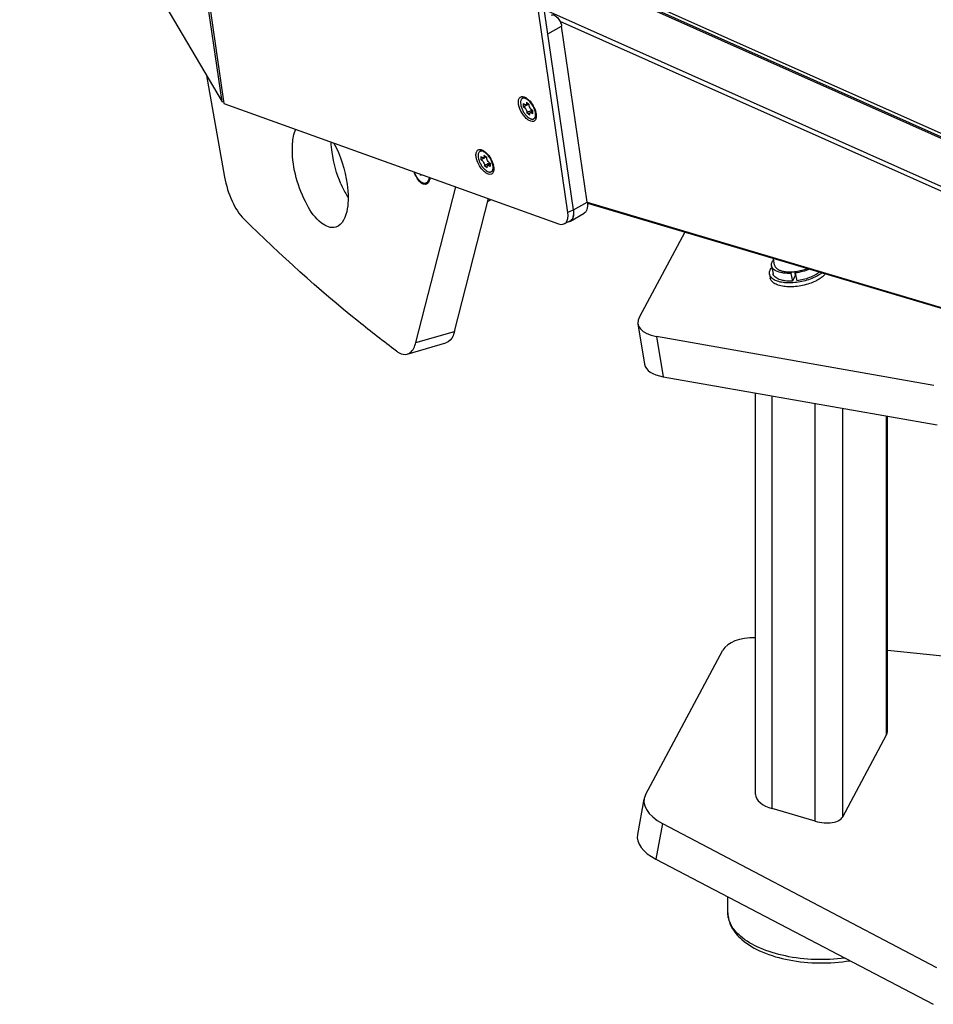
# Model space of a CAD drawing. Header units: millimetres. Extents: x 0 to 420, y 0 to 297.
# Tile 306 of 514: x 306 to 327, y 138 to 160. Entities that reach past the tile are written whole.
import ezdxf

# ---------------------------------------------------------------- set-up
doc = ezdxf.new("R2010")
doc.units = ezdxf.units.MM
doc.header["$LTSCALE"] = 23.1
doc.layers.get('0').update_dxf_attribs({"linetype": 'CONTINUOUS'})
doc.layers.add('02___PRT_ALL_AXES', color=7, linetype='CONTINUOUS')
doc.layers.add('AXES', color=7, linetype='CONTINUOUS')

msp = doc.modelspace()

# ---------------------------------------------------------------- linework, layer by layer
at = {"color": 7, "linetype": 'Continuous'}
for p, q in [((318.4637, 155.8086), (315.4398, 176.5728)), ((318.5938, 155.8672), (315.5704, 176.6277)), ((310.7253, 158.2829), (308.1927, 175.6952)), ((308.2202, 175.6735), (310.764, 158.2515)), ((306.1926, 165.9999), (310.7253, 158.2829)), ((317.7548, 161.6281), (342.9502, 150.3753)), ((342.616, 150.4458), (317.7665, 161.5476)), ((318.0195, 159.8105), (318.3246, 159.9842)), ((318.8989, 156.0409), (318.3246, 159.9842)), ((310.3771, 158.8757), (310.7812, 156.6025)), ((317.4683, 158.3731), (317.4454, 158.36)), ((310.7253, 158.2829), (310.758, 158.2931)), ((310.764, 158.2515), (318.2559, 155.5551)), ((317.4743, 158.17), (317.4713, 158.248)), ((317.5247, 158.2218), (317.5831, 158.2437)), ((317.5364, 158.2782), (317.6025, 158.2293)), ((317.5787, 158.2313), (317.5754, 158.2294)), ((317.6117, 157.99), (317.5457, 158.0389)), ((317.6181, 158.0434), (317.6742, 158.0884)), ((317.6738, 158.0982), (317.6768, 158.0202)), ((317.7256, 157.9212), (317.7027, 157.9081)), ((316.518, 157.1877), (316.4951, 157.1746)), ((316.5241, 156.9846), (316.5211, 157.0626)), ((316.5744, 157.0364), (316.6328, 157.0583)), ((316.5862, 157.0928), (316.6522, 157.0439)), ((316.6284, 157.0459), (316.6251, 157.044)), ((316.6614, 156.8046), (316.5954, 156.8535)), ((316.6678, 156.858), (316.7239, 156.903)), ((316.7235, 156.9128), (316.7265, 156.8348)), ((315.1782, 156.6386), (315.1585, 156.6553)), ((315.16, 156.6671), (315.1633, 156.6682)), ((315.1625, 156.6608), (315.1738, 156.6644)), ((315.1822, 156.644), (315.1625, 156.6608)), ((315.1822, 156.644), (315.1825, 156.6442)), ((315.1823, 156.6439), (315.1822, 156.644)), ((315.1826, 156.6437), (315.1823, 156.6439)), ((315.1825, 156.6441), (315.1824, 156.6428)), ((316.7753, 156.7358), (316.7524, 156.7227)), ((315.0622, 152.8951), (315.958, 156.3822)), ((315.9282, 153.1451), (316.6919, 156.118)), ((316.6777, 156.0628), (316.7136, 156.0731)), ((316.689, 156.1064), (316.7084, 156.1121)), ((318.5938, 155.8672), (318.8989, 156.0409)), ((318.5936, 155.8682), (318.4637, 155.8086)), ((318.5234, 155.6157), (318.8285, 155.7894)), ((318.5134, 155.6125), (318.3834, 155.5529)), ((321.0814, 155.3671), (320.0666, 153.4734)), ((323.0264, 154.6136), (323.0596, 154.4386)), ((323.0952, 154.6267), (323.0666, 154.7773)), ((322.981, 154.4237), (322.9976, 154.3361)), ((323.4751, 154.4789), (323.4595, 154.4451)), ((323.4595, 154.4451), (323.4927, 154.2701)), ((323.5528, 154.4002), (323.4927, 154.2701)), ((323.537, 154.4834), (323.5528, 154.4002)), ((323.5576, 154.4534), (323.5734, 154.4877)), ((323.5576, 154.4534), (323.5907, 154.2783)), ((320.0347, 153.3126), (320.1844, 152.4071)), ((315.0622, 152.8951), (315.9282, 153.1451)), ((314.8697, 152.6374), (315.7357, 152.8874)), ((326.6625, 151.9336), (320.4534, 153.0319)), ((320.4534, 153.0319), (320.603, 152.1275)), ((320.603, 152.1275), (326.7368, 151.0545)), ((322.6697, 142.7701), (322.6697, 151.7659)), ((323.0403, 142.4548), (323.0403, 151.7011)), ((324.0062, 142.1727), (324.0062, 151.5321)), ((324.6186, 142.2731), (324.6186, 151.425)), ((325.6021, 144.1084), (325.6021, 151.253)), ((325.6191, 144.1757), (325.6191, 151.25)), ((320.2014, 142.7616), (321.939, 146.0041)), ((327.6275, 145.7927), (325.6191, 145.9941)), ((324.6186, 142.2731), (325.6021, 144.1084)), ((320.17, 142.6692), (320.0218, 141.8767)), ((324.0062, 142.1727), (323.0403, 142.4548)), ((320.588, 142.1218), (320.4384, 141.3221)), ((320.588, 142.1218), (326.7218, 138.8998)), ((320.4384, 141.3221), (326.6475, 138.0727))]:
    msp.add_line(p, q, dxfattribs=at)
at = {"color": 3, "linetype": 'Continuous'}
for p, q in [((317.7714, 161.514), (342.6908, 150.381)), ((317.9403, 160.3542), (344.1885, 148.6409)), ((318.2858, 160.0953), (344.1167, 148.5682)), ((318.8994, 156.0357), (344.0818, 148.5544)), ((318.9017, 156.0146), (344.027, 148.5502))]:
    msp.add_line(p, q, dxfattribs=at)
at = {"color": 7, "linetype": 'Continuous'}
for centre, radius, start, end in [((320.6001, 152.9419), 6.0915, 119.60687, 119.73552), ((314.9605, 163.0351), 5.6258, 298.55668, 298.73532), ((317.3283, 157.9478), 0.4323, 10.42242, 13.62629), ((317.6774, 157.9882), 0.0839, 328.97489, 332.18386), ((319.6498, 151.7565), 6.0915, 119.60687, 119.73552), ((314.0102, 161.8497), 5.6258, 298.55668, 298.73532), ((316.3781, 156.7624), 0.4323, 10.42242, 13.62629), ((314.841, 156.6617), 0.3126, 1.14261, 1.82604), ((314.8421, 156.6608), 0.3179, 1.14141, 1.54966), ((315.184, 156.6391), 0.00526, 110.66403, 114.27084), ((315.4466, 156.6417), 0.2641, 175.80549, 179.49389), ((315.4389, 156.6407), 0.2557, 175.48165, 179.23695), ((315.4662, 156.6399), 0.2831, 179.1592, 179.4223), ((316.7271, 156.8028), 0.0839, 328.97489, 332.18386), ((315.6173, 157.4057), 2.4286, 203.2498, 208.06818), ((315.1417, 156.6032), 0.2358, 337.82616, 340.73489), ((315.1081, 156.6149), 0.2714, 340.74525, 343.80788), ((315.2839, 157.2288), 2.0511, 208.09032, 212.05689), ((318.0053, 155.7815), 0.5946, 8.11762, 8.28578), ((318.043, 155.7865), 0.5566, 4.8296, 8.15323), ((318.0932, 155.791), 0.5062, 3.45274, 4.79949), ((318.1363, 155.7934), 0.4631, 0.61966, 3.4756), ((318.228, 155.7926), 0.3714, 356.23104, 357.26334), ((318.1938, 155.794), 0.4056, 357.29815, 0.62762), ((318.4653, 155.7182), 0.1178, 286.46794, 298.17852), ((318.4665, 155.7157), 0.1151, 298.24817, 299.64623), ((323.4322, 155.5097), 1.0317, 272.38398, 277.86802), ((323.5282, 154.9975), 0.5978, 272.36036, 273.76724)]:
    msp.add_arc(centre, radius, start, end, dxfattribs=at)
for centre, major_axis, ratio, start_param, end_param in [((318.1418, 155.9922), (-0.2516, 0.4341), 0.4827548, 2.6211667, 4.0202016), ((318.2717, 156.0517), (-0.2516, 0.4341), 0.4827548, -3.1878179, -2.2629837), ((321.0182, 153.4947), (0.9826, 0.187), 0.4547421, 9.0723986, 10.2995336), ((321.1676, 152.5908), (0.9823, 0.189), 0.4541199, 3.1296796, 4.015429), ((322.8902, 145.7262), (0.9803, -0.1976), 0.5323303, 1.9034239, 2.9823502), ((325.1191, 144.2495), (0.4971, -0.1022), 0.523644, -0.1545613, 0.107238), ((321.1526, 142.4838), (0.9804, -0.1975), 0.5322907, 2.982267, 4.209402), ((323.1697, 142.6963), (0.4971, -0.1022), 0.523644, -3.0343546, -1.7253577), ((324.1356, 142.4142), (0.4971, -0.1022), 0.523644, -1.7253577, -0.1545613), ((321.0032, 141.6846), (0.9808, -0.1954), 0.5320543, -3.1353321, -2.0749242)]:
    msp.add_ellipse(centre, major_axis=major_axis, ratio=ratio, start_param=start_param, end_param=end_param, dxfattribs=at)
for points, knots in [([(318.0985, 160.2312), (318.1065, 160.2358), (318.1278, 160.24), (318.1616, 160.2301), (318.1971, 160.2079), (318.246, 160.1615), (318.2951, 160.0873), (318.3196, 160.0187), (318.3246, 159.9842)], [0, 0, 0, 0, 0.0757487, 0.1674759, 0.2812823, 0.4152274, 0.7153486, 1, 1, 1, 1]), ([(317.3641, 158.2248), (317.3587, 158.2542), (317.3541, 158.3067), (317.3732, 158.3694), (317.4056, 158.3972), (317.4466, 158.4095), (317.48, 158.4005), (317.5008, 158.3912)], [0, 0, 0, 0, 0.317726, 0.5560847, 0.6570379, 0.7585057, 1, 1, 1, 1]), ([(317.4454, 158.36), (317.4386, 158.3562), (317.4259, 158.345), (317.4132, 158.3212), (317.4063, 158.2915), (317.4057, 158.2699), (317.4061, 158.2583)], [0, 0, 0, 0, 0.2059815, 0.4334813, 0.6963968, 1, 1, 1, 1]), ([(317.5828, 158.3196), (317.5707, 158.3299), (317.5469, 158.3474), (317.5099, 158.3649), (317.4798, 158.3696), (317.4588, 158.3662), (317.4496, 158.3624), (317.4454, 158.36)], [0, 0, 0, 0, 0.3142672, 0.5820456, 0.8050939, 0.9045872, 1, 1, 1, 1]), ([(317.5262, 158.3779), (317.5161, 158.3806), (317.4961, 158.3832), (317.4763, 158.3776), (317.4683, 158.3731)], [0, 0, 0, 0, 0.5323734, 1, 1, 1, 1]), ([(317.5008, 158.3912), (317.5083, 158.3879), (317.541, 158.3708), (317.5699, 158.3472), (317.5904, 158.3272)], [0, 0, 0, 0, 0.2240528, 1, 1, 1, 1]), ([(317.7578, 157.9398), (317.7553, 157.9189), (317.7471, 157.8883), (317.7205, 157.8594), (317.6865, 157.843), (317.6303, 157.849), (317.5639, 157.8876), (317.4971, 157.9511), (317.4182, 158.0601), (317.3764, 158.1577), (317.3641, 158.2248)], [0, 0, 0, 0, 0.0968992, 0.1376997, 0.1772317, 0.2660612, 0.3824556, 0.5259851, 0.686551, 1, 1, 1, 1]), ([(317.4061, 158.2583), (317.4069, 158.2367), (317.4147, 158.1909), (317.4385, 158.1228), (317.4737, 158.0555), (317.5172, 157.9948), (317.5654, 157.9458), (317.6083, 157.9164), (317.6418, 157.9033), (317.6642, 157.8992), (317.6849, 157.9004), (317.6972, 157.905), (317.7027, 157.9081)], [0, 0, 0, 0, 0.1277325, 0.2723936, 0.4248751, 0.5748009, 0.7121963, 0.8292591, 0.8790767, 0.9232762, 0.9629365, 1, 1, 1, 1]), ([(317.5247, 158.2218), (317.5211, 158.2204), (317.5122, 158.2199), (317.4987, 158.2248), (317.4845, 158.2344), (317.4757, 158.2431), (317.4713, 158.248)], [0, 0, 0, 0, 0.183714, 0.408336, 0.6824354, 1, 1, 1, 1]), ([(317.5754, 158.2294), (317.5669, 158.2246), (317.5331, 158.2051), (317.4994, 158.1852), (317.4743, 158.17)], [0, 0, 0, 0, 0.2492797, 1, 1, 1, 1]), ([(317.4743, 158.17), (317.4795, 158.1682), (317.4901, 158.1623), (317.5105, 158.1446), (317.5317, 158.1149), (317.5452, 158.0812), (317.5484, 158.0552), (317.5472, 158.0438), (317.5457, 158.0389)], [0, 0, 0, 0, 0.1032022, 0.2261758, 0.508144, 0.7852627, 0.9028824, 1, 1, 1, 1]), ([(317.5364, 158.2782), (317.5382, 158.2716), (317.5405, 158.2594), (317.5401, 158.2423), (317.5352, 158.2287), (317.5283, 158.2231), (317.5247, 158.2218)], [0, 0, 0, 0, 0.3256701, 0.5978006, 0.8151321, 1, 1, 1, 1]), ([(317.6364, 158.2636), (317.6322, 158.2689), (317.6156, 158.2888), (317.5973, 158.3072), (317.5828, 158.3196)], [0, 0, 0, 0, 0.2612756, 1, 1, 1, 1]), ([(317.5904, 158.3272), (317.6288, 158.2897), (317.6934, 158.2021), (317.7358, 158.1019), (317.7485, 158.0497)], [0, 0, 0, 0, 0.4999694, 1, 1, 1, 1]), ([(317.6738, 158.0982), (317.6686, 158.1), (317.658, 158.1059), (317.6377, 158.1235), (317.6165, 158.1533), (317.603, 158.187), (317.5997, 158.2129), (317.6009, 158.2244), (317.6025, 158.2293)], [0, 0, 0, 0, 0.1032022, 0.2261758, 0.508144, 0.7852627, 0.9028824, 1, 1, 1, 1]), ([(317.7381, 158.0467), (317.7349, 158.0652), (317.7251, 158.1032), (317.6951, 158.1781), (317.6623, 158.2313), (317.6364, 158.2636)], [0, 0, 0, 0, 0.2332018, 0.485094, 1, 1, 1, 1]), ([(317.6498, 158.0937), (317.6412, 158.0891), (317.6067, 158.0704), (317.5719, 158.0522), (317.5457, 158.0389)], [0, 0, 0, 0, 0.2493261, 1, 1, 1, 1]), ([(317.6117, 157.99), (317.6102, 157.9957), (317.608, 158.0066), (317.6078, 158.0219), (317.6107, 158.0346), (317.6154, 158.0412), (317.6181, 158.0434)], [0, 0, 0, 0, 0.3154772, 0.5874772, 0.8125384, 1, 1, 1, 1]), ([(317.6181, 158.0434), (317.6197, 158.0446), (317.6234, 158.0467), (317.6325, 158.0485), (317.6459, 158.0453), (317.6619, 158.0353), (317.6718, 158.0258), (317.6768, 158.0202)], [0, 0, 0, 0, 0.0894187, 0.1822832, 0.3985369, 0.6726373, 1, 1, 1, 1]), ([(317.7027, 157.9081), (317.7095, 157.912), (317.7223, 157.9232), (317.735, 157.9469), (317.7418, 157.9766), (317.7425, 157.9983), (317.742, 158.0098)], [0, 0, 0, 0, 0.2059815, 0.4334813, 0.6963968, 1, 1, 1, 1]), ([(317.7493, 157.9449), (317.7463, 157.94), (317.7394, 157.9309), (317.7304, 157.9239), (317.7256, 157.9212)], [0, 0, 0, 0, 0.5133235, 1, 1, 1, 1]), ([(317.742, 158.0098), (317.7419, 158.0128), (317.7412, 158.0252), (317.7396, 158.0375), (317.7381, 158.0467)], [0, 0, 0, 0, 0.2400915, 1, 1, 1, 1]), ([(317.7593, 157.9683), (317.7588, 157.9666), (317.7567, 157.96), (317.754, 157.9536), (317.7516, 157.949)], [0, 0, 0, 0, 0.260538, 1, 1, 1, 1]), ([(317.7535, 158.026), (317.7549, 158.0183), (317.7593, 157.9898), (317.7602, 157.9607), (317.7578, 157.9398)], [0, 0, 0, 0, 0.2718497, 1, 1, 1, 1]), ([(312.2967, 157.2195), (312.2967, 157.2632), (312.3023, 157.4169), (312.3296, 157.5727), (312.3739, 157.6739)], [0, 0, 0, 0, 0.2834226, 1, 1, 1, 1]), ([(313.386, 156.447), (313.2886, 156.6729), (313.1989, 156.989), (313.1676, 157.3111), (313.1644, 157.3885)], [0, 0, 0, 0, 0.7604886, 1, 1, 1, 1]), ([(313.2214, 157.3687), (313.3783, 157.0843), (313.512, 156.6652), (313.5467, 156.2391), (313.5467, 156.137)], [0, 0, 0, 0, 0.7608817, 1, 1, 1, 1]), ([(313.2687, 155.4774), (313.1631, 155.4467), (312.8624, 155.5881), (312.5904, 156.0078), (312.3628, 156.5747), (312.2967, 157.0063), (312.2967, 157.2195)], [0, 0, 0, 0, 0.153843, 0.3971852, 0.7017636, 1, 1, 1, 1]), ([(316.4139, 157.0394), (316.4085, 157.0688), (316.4039, 157.1213), (316.423, 157.184), (316.4553, 157.2118), (316.4964, 157.2241), (316.5298, 157.2151), (316.5505, 157.2058)], [0, 0, 0, 0, 0.317726, 0.5560847, 0.6570379, 0.7585057, 1, 1, 1, 1]), ([(316.8075, 156.7544), (316.8051, 156.7335), (316.7969, 156.7029), (316.7702, 156.674), (316.7362, 156.6576), (316.68, 156.6636), (316.6137, 156.7022), (316.5468, 156.7657), (316.4679, 156.8747), (316.4261, 156.9723), (316.4139, 157.0394)], [0, 0, 0, 0, 0.0968992, 0.1376997, 0.1772317, 0.2660612, 0.3824556, 0.5259851, 0.686551, 1, 1, 1, 1]), ([(316.4952, 157.1746), (316.4883, 157.1708), (316.4756, 157.1596), (316.4629, 157.1358), (316.4561, 157.1061), (316.4554, 157.0845), (316.4558, 157.0729)], [0, 0, 0, 0, 0.2059815, 0.4334813, 0.6963968, 1, 1, 1, 1]), ([(316.4558, 157.0729), (316.4567, 157.0513), (316.4644, 157.0055), (316.4882, 156.9374), (316.5234, 156.8701), (316.567, 156.8094), (316.6151, 156.7604), (316.6581, 156.731), (316.6915, 156.7179), (316.7139, 156.7138), (316.7346, 156.715), (316.747, 156.7196), (316.7524, 156.7227)], [0, 0, 0, 0, 0.1277325, 0.2723936, 0.4248751, 0.5748009, 0.7121963, 0.8292591, 0.8790767, 0.9232762, 0.9629365, 1, 1, 1, 1]), ([(316.6325, 157.1342), (316.6204, 157.1445), (316.5966, 157.162), (316.5596, 157.1795), (316.5295, 157.1842), (316.5085, 157.1808), (316.4993, 157.177), (316.4952, 157.1746)], [0, 0, 0, 0, 0.3142672, 0.5820456, 0.8050939, 0.9045872, 1, 1, 1, 1]), ([(316.576, 157.1925), (316.5658, 157.1952), (316.5458, 157.1978), (316.5261, 157.1922), (316.518, 157.1877)], [0, 0, 0, 0, 0.5323734, 1, 1, 1, 1]), ([(316.5744, 157.0364), (316.5708, 157.035), (316.562, 157.0345), (316.5484, 157.0394), (316.5343, 157.049), (316.5254, 157.0577), (316.5211, 157.0626)], [0, 0, 0, 0, 0.183714, 0.408336, 0.6824354, 1, 1, 1, 1]), ([(316.6251, 157.044), (316.6167, 157.0392), (316.5828, 157.0197), (316.5491, 156.9998), (316.5241, 156.9846)], [0, 0, 0, 0, 0.2492797, 1, 1, 1, 1]), ([(316.5505, 157.2058), (316.5581, 157.2025), (316.5908, 157.1854), (316.6197, 157.1618), (316.6401, 157.1418)], [0, 0, 0, 0, 0.2240528, 1, 1, 1, 1]), ([(316.5862, 157.0928), (316.5879, 157.0862), (316.5902, 157.074), (316.5898, 157.0569), (316.5849, 157.0433), (316.578, 157.0377), (316.5744, 157.0364)], [0, 0, 0, 0, 0.3256701, 0.5978006, 0.8151321, 1, 1, 1, 1]), ([(316.6861, 157.0782), (316.6819, 157.0835), (316.6653, 157.1034), (316.647, 157.1218), (316.6325, 157.1342)], [0, 0, 0, 0, 0.2612756, 1, 1, 1, 1]), ([(316.6401, 157.1418), (316.6786, 157.1043), (316.7431, 157.0167), (316.7856, 156.9165), (316.7982, 156.8643)], [0, 0, 0, 0, 0.4999694, 1, 1, 1, 1]), ([(316.7235, 156.9128), (316.7184, 156.9146), (316.7077, 156.9205), (316.6874, 156.9381), (316.6662, 156.9679), (316.6527, 157.0016), (316.6494, 157.0275), (316.6506, 157.039), (316.6522, 157.0439)], [0, 0, 0, 0, 0.1032022, 0.2261758, 0.508144, 0.7852627, 0.9028824, 1, 1, 1, 1]), ([(316.7878, 156.8613), (316.7846, 156.8798), (316.7748, 156.9178), (316.7448, 156.9927), (316.712, 157.0459), (316.6861, 157.0782)], [0, 0, 0, 0, 0.2332018, 0.485094, 1, 1, 1, 1]), ([(316.5241, 156.9846), (316.5292, 156.9828), (316.5398, 156.9769), (316.5602, 156.9592), (316.5814, 156.9295), (316.5949, 156.8958), (316.5982, 156.8698), (316.5969, 156.8584), (316.5954, 156.8535)], [0, 0, 0, 0, 0.1032022, 0.2261758, 0.508144, 0.7852627, 0.9028824, 1, 1, 1, 1]), ([(316.6995, 156.9083), (316.6909, 156.9037), (316.6564, 156.885), (316.6217, 156.8668), (316.5954, 156.8535)], [0, 0, 0, 0, 0.2493261, 1, 1, 1, 1]), ([(316.6614, 156.8046), (316.6599, 156.8103), (316.6577, 156.8212), (316.6575, 156.8365), (316.6604, 156.8492), (316.6651, 156.8558), (316.6679, 156.858)], [0, 0, 0, 0, 0.3154772, 0.5874772, 0.8125384, 1, 1, 1, 1]), ([(316.6679, 156.858), (316.6694, 156.8592), (316.6731, 156.8613), (316.6822, 156.8631), (316.6956, 156.8599), (316.7116, 156.8499), (316.7216, 156.8404), (316.7265, 156.8348)], [0, 0, 0, 0, 0.0894187, 0.1822832, 0.3985369, 0.6726373, 1, 1, 1, 1]), ([(316.7524, 156.7227), (316.7592, 156.7266), (316.772, 156.7378), (316.7847, 156.7615), (316.7915, 156.7912), (316.7922, 156.8129), (316.7918, 156.8244)], [0, 0, 0, 0, 0.2059815, 0.4334813, 0.6963968, 1, 1, 1, 1]), ([(316.7918, 156.8244), (316.7916, 156.8274), (316.7909, 156.8398), (316.7894, 156.8521), (316.7878, 156.8613)], [0, 0, 0, 0, 0.2400915, 1, 1, 1, 1]), ([(316.8032, 156.8406), (316.8046, 156.8329), (316.809, 156.8044), (316.81, 156.7753), (316.8075, 156.7544)], [0, 0, 0, 0, 0.2718497, 1, 1, 1, 1]), ([(310.7812, 156.6025), (310.8144, 156.416), (310.919, 156.0793), (311.1022, 155.7703), (311.2169, 155.6573)], [0, 0, 0, 0, 0.5405623, 1, 1, 1, 1]), ([(315.1535, 156.668), (315.1539, 156.6677), (315.1559, 156.6667), (315.1583, 156.6667), (315.16, 156.6671)], [0, 0, 0, 0, 0.2060757, 1, 1, 1, 1]), ([(315.1535, 156.668), (315.1536, 156.6655), (315.1546, 156.661), (315.1569, 156.6567), (315.1585, 156.6553)], [0, 0, 0, 0, 0.5353743, 1, 1, 1, 1]), ([(315.1625, 156.6608), (315.1621, 156.6611), (315.1605, 156.6628), (315.1598, 156.6653), (315.16, 156.6671)], [0, 0, 0, 0, 0.2160235, 1, 1, 1, 1]), ([(315.1782, 156.6386), (315.1788, 156.6381), (315.1799, 156.6373), (315.182, 156.6379), (315.183, 156.6401), (315.1832, 156.6418), (315.1832, 156.6428)], [0, 0, 0, 0, 0.2395705, 0.4279951, 0.6676025, 1, 1, 1, 1]), ([(315.3786, 156.5849), (315.3773, 156.577), (315.3746, 156.5616), (315.3708, 156.5465), (315.3687, 156.5393)], [0, 0, 0, 0, 0.5148473, 1, 1, 1, 1]), ([(316.799, 156.7595), (316.796, 156.7546), (316.7891, 156.7455), (316.7801, 156.7385), (316.7753, 156.7358)], [0, 0, 0, 0, 0.5133235, 1, 1, 1, 1]), ([(316.809, 156.7829), (316.8085, 156.7812), (316.8064, 156.7746), (316.8037, 156.7682), (316.8013, 156.7636)], [0, 0, 0, 0, 0.260538, 1, 1, 1, 1]), ([(315.3173, 156.4537), (315.2933, 156.4354), (315.2039, 156.4341), (315.1521, 156.495), (315.1244, 156.53)], [0, 0, 0, 0, 0.4029982, 1, 1, 1, 1]), ([(315.3378, 156.4745), (315.3348, 156.4705), (315.3284, 156.4631), (315.321, 156.4566), (315.3173, 156.4537)], [0, 0, 0, 0, 0.5142682, 1, 1, 1, 1]), ([(315.36, 156.5143), (315.357, 156.5069), (315.3505, 156.4931), (315.3422, 156.4803), (315.3378, 156.4745)], [0, 0, 0, 0, 0.5225938, 1, 1, 1, 1]), ([(313.5467, 156.137), (313.5467, 156.0545), (313.5356, 155.8218), (313.4247, 155.5229), (313.2687, 155.4774)], [0, 0, 0, 0, 0.3366427, 1, 1, 1, 1]), ([(318.8989, 156.0409), (318.903, 156.0125), (318.907, 155.9591), (318.898, 155.8852), (318.8731, 155.826), (318.8441, 155.7983), (318.8285, 155.7894)], [0, 0, 0, 0, 0.3127148, 0.5797368, 0.8037749, 1, 1, 1, 1]), ([(318.5234, 155.6157), (318.546, 155.6285), (318.5858, 155.6767), (318.5964, 155.7358), (318.5985, 155.7682)], [0, 0, 0, 0, 0.4444451, 1, 1, 1, 1]), ([(314.6264, 152.7046), (314.3384, 152.92), (313.1512, 153.8439), (312.0325, 154.8545), (311.2169, 155.6573)], [0, 0, 0, 0, 0.2391118, 1, 1, 1, 1]), ([(323.0264, 154.6136), (323.0244, 154.6243), (323.0233, 154.6469), (323.031, 154.6814), (323.0474, 154.716), (323.063, 154.7378), (323.0719, 154.7486)], [0, 0, 0, 0, 0.2218666, 0.4563635, 0.7135763, 1, 1, 1, 1]), ([(323.4595, 154.4451), (323.4052, 154.4429), (323.3259, 154.4452), (323.2267, 154.463), (323.1636, 154.4821), (323.1107, 154.5069), (323.0689, 154.5373), (323.0395, 154.5728), (323.029, 154.6002), (323.0264, 154.6136)], [0, 0, 0, 0, 0.3284615, 0.4753808, 0.6078789, 0.7250221, 0.8273036, 0.9172587, 1, 1, 1, 1]), ([(323.0952, 154.6267), (323.0967, 154.6188), (323.1016, 154.6032), (323.1192, 154.573), (323.1397, 154.5545), (323.1549, 154.544)], [0, 0, 0, 0, 0.2291368, 0.4675745, 1, 1, 1, 1]), ([(322.981, 154.4236), (322.9787, 154.4358), (322.9775, 154.4617), (322.9862, 154.5011), (323.005, 154.5407), (323.0229, 154.5655), (323.0331, 154.5778)], [0, 0, 0, 0, 0.2217941, 0.4562549, 0.7134904, 1, 1, 1, 1]), ([(323.9296, 154.329), (323.8815, 154.3095), (323.781, 154.2761), (323.6256, 154.2433), (323.4699, 154.2282), (323.3231, 154.2317), (323.1939, 154.2534), (323.1019, 154.2874), (323.0454, 154.3242), (323.0138, 154.354), (322.9915, 154.3872), (322.9833, 154.4115), (322.981, 154.4236)], [0, 0, 0, 0, 0.1506883, 0.3065571, 0.4600225, 0.6037483, 0.7314706, 0.839045, 0.8851014, 0.9264893, 0.9642516, 1, 1, 1, 1]), ([(323.4927, 154.2701), (323.4383, 154.2678), (323.3591, 154.2701), (323.2599, 154.2879), (323.1968, 154.307), (323.1438, 154.3319), (323.1021, 154.3622), (323.0726, 154.3978), (323.0621, 154.4251), (323.0596, 154.4386)], [0, 0, 0, 0, 0.3284634, 0.4753831, 0.6078811, 0.7250237, 0.8273043, 0.9172588, 1, 1, 1, 1]), ([(323.1549, 154.544), (323.1731, 154.5313), (323.2169, 154.5097), (323.2924, 154.489), (323.3803, 154.478), (323.4426, 154.4775), (323.4751, 154.4789)], [0, 0, 0, 0, 0.2006889, 0.4371376, 0.705933, 1, 1, 1, 1]), ([(323.8743, 154.5373), (323.8249, 154.5162), (323.7207, 154.4812), (323.6129, 154.4603), (323.5576, 154.4534)], [0, 0, 0, 0, 0.4907577, 1, 1, 1, 1]), ([(323.5734, 154.4877), (323.6166, 154.4936), (323.7011, 154.5104), (323.783, 154.537), (323.8222, 154.5528)], [0, 0, 0, 0, 0.5078635, 1, 1, 1, 1]), ([(324.0917, 154.4728), (324.0626, 154.4473), (323.993, 154.4004), (323.8731, 154.3451), (323.7366, 154.3025), (323.64, 154.2845), (323.5907, 154.2783)], [0, 0, 0, 0, 0.2134414, 0.4592475, 0.7260972, 1, 1, 1, 1]), ([(324.1496, 154.4556), (324.1192, 154.4301), (324.0482, 154.3826), (323.9714, 154.3461), (323.9296, 154.329)], [0, 0, 0, 0, 0.468269, 1, 1, 1, 1]), ([(324.2291, 154.432), (324.2144, 154.413), (324.1784, 154.3759), (324.1131, 154.3263), (324.0346, 154.2804), (323.9768, 154.254), (323.9462, 154.2415)], [0, 0, 0, 0, 0.2090353, 0.4472043, 0.712277, 1, 1, 1, 1]), ([(323.9462, 154.2415), (323.8981, 154.2219), (323.7976, 154.1885), (323.6422, 154.1558), (323.4865, 154.1407), (323.3397, 154.1442), (323.2104, 154.1659), (323.1185, 154.1999), (323.062, 154.2367), (323.0304, 154.2665), (323.0081, 154.2997), (322.9999, 154.324), (322.9976, 154.3361)], [0, 0, 0, 0, 0.1506883, 0.3065571, 0.4600225, 0.6037483, 0.7314706, 0.839045, 0.8851014, 0.9264893, 0.9642516, 1, 1, 1, 1]), ([(315.9282, 153.1451), (315.9198, 153.1123), (315.8875, 153.0095), (315.8084, 152.9083), (315.7356, 152.8874)], [0, 0, 0, 0, 0.3090464, 1, 1, 1, 1]), ([(314.8695, 152.6374), (314.8918, 152.6438), (314.9925, 152.6956), (315.0405, 152.8106), (315.0622, 152.8951)], [0, 0, 0, 0, 0.2098031, 1, 1, 1, 1]), ([(314.6264, 152.7046), (314.6467, 152.6895), (314.7175, 152.6427), (314.8116, 152.6207), (314.8695, 152.6374)], [0, 0, 0, 0, 0.2959572, 1, 1, 1, 1]), ([(322.0481, 140.1231), (322.0481, 140.068), (322.0629, 139.956), (322.15, 139.7388), (322.2699, 139.6012), (322.3611, 139.5222)], [0, 0, 0, 0, 0.2375052, 0.4801443, 1, 1, 1, 1]), ([(322.3294, 139.5981), (322.2465, 139.6699), (322.1384, 139.7917), (322.0608, 139.9822), (322.0481, 140.077), (322.0481, 140.1231)], [0, 0, 0, 0, 0.5373102, 0.774156, 1, 1, 1, 1]), ([(324.6719, 139.1063), (324.4481, 139.0775), (323.9988, 139.058), (323.3516, 139.1326), (322.7828, 139.3021), (322.4564, 139.4881), (322.3294, 139.5981)], [0, 0, 0, 0, 0.2764325, 0.5479992, 0.7941924, 1, 1, 1, 1]), ([(322.3611, 139.5222), (322.496, 139.4054), (322.8393, 139.2115), (323.4334, 139.0431), (324.0981, 138.9794), (324.5556, 139.0117), (324.7812, 139.0488)], [0, 0, 0, 0, 0.2117095, 0.4590645, 0.7287242, 1, 1, 1, 1])]:
    msp.add_open_spline(points, degree=3, knots=knots, dxfattribs=at)
for points in [[(315.1244, 156.53), (315.08, 156.586), (315.047, 156.6513), (315.0213, 156.718)], [(315.1585, 156.6553), (315.1585, 156.6575), (315.1604, 156.66), (315.1625, 156.6608)], [(315.1782, 156.6386), (315.1782, 156.6407), (315.1799, 156.643), (315.1819, 156.6439)], [(315.1832, 156.6428), (315.1828, 156.6431), (315.1825, 156.6436), (315.1825, 156.6441)]]:
    msp.add_open_spline(points, degree=3, dxfattribs=at)
at = {"color": 3, "linetype": 'Continuous'}
msp.add_open_spline([(316.7427, 156.0996), (316.7409, 156.0962), (316.734, 156.0849), (316.7227, 156.0758), (316.7136, 156.0731)], degree=3, knots=[0, 0, 0, 0, 0.2842772, 1, 1, 1, 1], dxfattribs=at)
at = {"layer": '02___PRT_ALL_AXES', "color": 7, "linetype": 'Continuous'}
msp.add_line((322.0481, 140.1231), (322.0481, 140.4797), dxfattribs=at)
at = {"layer": 'AXES', "color": 7, "linetype": 'Continuous'}
msp.add_line((315.2783, 156.4623), (315.3043, 156.4698), dxfattribs=at)
msp.add_arc((315.2834, 156.5423), 0.0754, 286.10879, 292.59403, dxfattribs=at)
for points, knots in [([(315.2783, 156.4623), (315.2688, 156.4596), (315.2474, 156.4579), (315.2145, 156.4675), (315.181, 156.4876), (315.1333, 156.5302), (315.0784, 156.6065), (315.0445, 156.6772), (315.0289, 156.7165)], [0, 0, 0, 0, 0.078065, 0.1648057, 0.2659058, 0.3837218, 0.6673036, 1, 1, 1, 1]), ([(315.3617, 156.5967), (315.3595, 156.5828), (315.3539, 156.5567), (315.3378, 156.513), (315.3179, 156.485), (315.3014, 156.4735)], [0, 0, 0, 0, 0.3022506, 0.5684461, 1, 1, 1, 1]), ([(315.3014, 156.4735), (315.2996, 156.4722), (315.2924, 156.4676), (315.2844, 156.4641), (315.2783, 156.4623)], [0, 0, 0, 0, 0.2553263, 1, 1, 1, 1])]:
    msp.add_open_spline(points, degree=3, knots=knots, dxfattribs=at)

doc.saveas('drawing.dxf')
